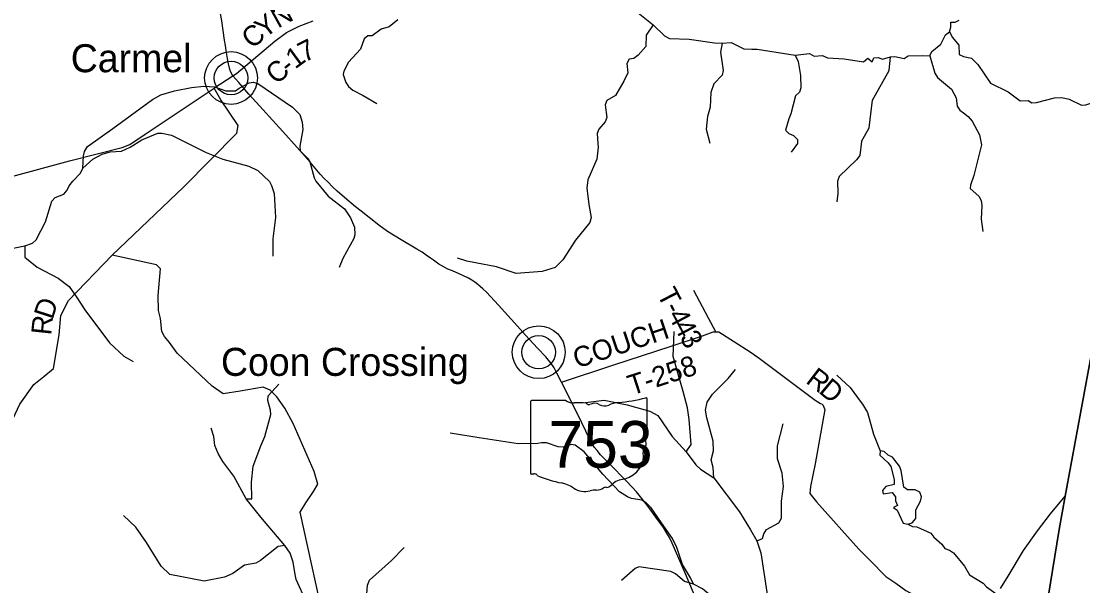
# Model space of a CAD drawing. Extents: x 1525783 to 1900577, y 218250 to 627376.
# Drawn here: x 1707878 to 1723681, y 418741 to 427151 of the extents above; entities that cross this region are included whole.
import ezdxf

# ---------------------------------------------------------------- set-up
doc = ezdxf.new("R2010")
doc.units = 0
for name, color, linetype in [('GM_X_Adjacent_County', 7, 'Continuous'), ('GM_X_County', 7, 'Continuous'), ('GM_X_County_Road', 7, 'Continuous'), ('GM_X_County_Road_Text', 7, 'Continuous'), ('GM_X_Minor_Lake', 7, 'Continuous'), ('GM_X_Minor_River', 7, 'Continuous'), ('GM_X_State_Location', 7, 'Continuous'), ('GM_X_State_Route', 7, 'Continuous'), ('GM_X_State_Shield', 7, 'Continuous'), ('GM_X_Township', 7, 'Continuous'), ('GM_X_Township_Road', 7, 'Continuous'), ('GM_X_Township_Road_Text', 7, 'Continuous'), ('GM_X_Unincorporated', 7, 'Continuous'), ('GM_X_Unincorporated_Location', 7, 'Continuous'), ('GM_X_Unincorporated_Text', 7, 'Continuous')]:
    doc.layers.add(name, color=color, linetype=linetype)

msp = doc.modelspace()

# ---------------------------------------------------------------- linework, layer by layer
at = {"layer": 'GM_X_Adjacent_County'}
msp.add_lwpolyline([(1720223, 401979), (1721849, 410931), (1722260, 413009), (1723331, 419580), (1723418, 420076), (1725530, 431500), (1725542, 431563), (1725743, 432718), (1725839, 433225), (1726229, 435310), (1726608, 437330), (1731391, 437070), (1737649, 436770), (1739572, 436632), (1740249, 436602), (1744285, 436361), (1751291, 435826), (1753632, 435648), (1756376, 435474), (1759601, 435200), (1762690, 434969)], dxfattribs=at)
at = {"layer": 'GM_X_County'}
msp.add_lwpolyline([(1725530, 431500), (1723418, 420076), (1723331, 419580), (1722260, 413009), (1721849, 410931), (1720223, 401979)], dxfattribs=at)
at = {"layer": 'GM_X_County_Road'}
for points in [[(1711026, 426337), (1711081, 426373), (1711651, 426856), (1711826, 426984), (1712017, 427078), (1712225, 427157)], [(1706990, 419116), (1706990, 419116), (1707032, 419514), (1707048, 419754), (1707041, 419957), (1707049, 420061), (1707171, 420203), (1707274, 420267), (1707390, 420403), (1707621, 420935), (1707859, 421445), (1708063, 421739), (1708212, 421860), (1708359, 421977), (1708441, 422477), (1708466, 422767), (1708581, 422989), (1709232, 423667), (1710297, 424682), (1711087, 425484), (1711108, 425596), (1710849, 425982), (1710748, 426154)]]:
    msp.add_lwpolyline(points, dxfattribs=at)
at = {"layer": 'GM_X_Minor_Lake'}
for points in [[(1720665, 420750), (1720662, 420686), (1720786, 420574), (1720824, 420520), (1720875, 420322), (1720872, 420250), (1720751, 420220), (1720698, 420160), (1720708, 420110), (1720842, 420130), (1720892, 420068), (1720893, 420005), (1720922, 419939), (1720865, 419907), (1720917, 419865), (1721006, 419673), (1721076, 419660), (1721143, 419681), (1721194, 419741), (1721195, 419871), (1721263, 419999), (1721278, 420065), (1721255, 420137), (1721184, 420172), (1721069, 420172), (1721016, 420212), (1720975, 420456), (1720950, 420522), (1720846, 420656), (1720782, 420687), (1720725, 420742)], [(1720725, 420742), (1720665, 420750)]]:
    msp.add_lwpolyline(points, dxfattribs=at)
at = {"layer": 'GM_X_Minor_River'}
for points in [[(1716072, 428209), (1716363, 428027), (1716430, 427960), (1716540, 427781), (1716654, 427666), (1716689, 427600), (1716888, 427413), (1717285, 427099), (1717454, 426934), (1717528, 426894), (1717822, 426885), (1718198, 426830), (1718312, 426822), (1718445, 426835), (1718637, 426740), (1718756, 426736), (1718832, 426732), (1719397, 426644), (1719614, 426668), (1719684, 426629), (1719804, 426638), (1719882, 426605), (1720128, 426588), (1720418, 426547)], [(1713485, 427172), (1713353, 427068), (1713236, 427030), (1713102, 426934), (1713040, 426931), (1712985, 426888), (1712926, 426736), (1712750, 426541), (1712679, 426408), (1712668, 426356), (1712708, 426237), (1712749, 426178), (1712816, 426124), (1712969, 426043), (1713171, 425925)], [(1720418, 426547), (1720481, 426600), (1720546, 426545), (1720571, 426605), (1720637, 426610), (1720701, 426587), (1720816, 426620), (1720882, 426625), (1721020, 426593), (1721083, 426633), (1721289, 426638), (1721405, 426635), (1721432, 426700), (1721566, 426809), (1721636, 426949), (1721695, 426992), (1721716, 427062), (1721715, 427136), (1721779, 427138), (1721840, 427165)], [(1717285, 427099), (1717180, 426941), (1717175, 426774), (1717062, 426646), (1716995, 426595), (1716928, 426584), (1716893, 426520), (1716910, 426380), (1716848, 426258), (1716726, 426046), (1716596, 425970), (1716569, 425906), (1716597, 425715), (1716570, 425653), (1716474, 425545), (1716454, 425477), (1716463, 425330), (1716468, 425274), (1716445, 425094), (1716315, 424787), (1716298, 424663), (1716326, 424422), (1716362, 424228), (1716343, 424151), (1716127, 423890), (1715939, 423594), (1715827, 423480), (1715633, 423423), (1715248, 423394), (1714951, 423492), (1714825, 423518), (1714767, 423525), (1714512, 423574), (1714370, 423620)], [(1721695, 426992), (1721740, 426907), (1721837, 426796), (1721843, 426657), (1721904, 426626), (1722026, 426599), (1722119, 426507), (1722309, 426228), (1722572, 426098), (1722748, 425966), (1722869, 425972), (1722924, 425937), (1722993, 425939), (1723262, 426011), (1723368, 426014), (1723480, 425991), (1723661, 425900), (1723728, 425903), (1723961, 425983), (1724071, 425973), (1724153, 425938), (1724216, 425881), (1724307, 425766), (1724439, 425722)], [(1718312, 426822), (1718286, 426688), (1718327, 426418), (1718313, 426348), (1718190, 426220), (1718144, 426088), (1718132, 425870), (1718095, 425732), (1718075, 425544), (1718127, 425334)], [(1719397, 426644), (1719442, 426553), (1719480, 426343), (1719482, 426159), (1719465, 426093), (1719402, 426038), (1719335, 425770), (1719303, 425698), (1719254, 425527), (1719307, 425476), (1719375, 425448), (1719432, 425387), (1719432, 425327), (1719342, 425202)], [(1720389, 425358), (1720500, 425563), (1720550, 425973), (1720801, 426415), (1720816, 426620)], [(1721405, 426635), (1721480, 426379), (1721519, 426314), (1721725, 426141), (1721795, 426008), (1721813, 425885), (1721849, 425827), (1721904, 425786), (1721974, 425733), (1722035, 425662), (1722142, 425456), (1722172, 425307), (1722061, 424851), (1722007, 424709), (1722006, 424659), (1722133, 424547), (1722166, 424478), (1722177, 424404), (1722166, 424200), (1722194, 424017)], [(1707685, 423757), (1707932, 423807), (1708045, 423847), (1708098, 423892), (1708240, 424160), (1708334, 424468), (1708383, 424527), (1708510, 424575), (1708564, 424632), (1708591, 424700), (1708648, 424767), (1708761, 424887), (1708794, 424963), (1708804, 425145), (1708819, 425209), (1708863, 425283), (1709241, 425553), (1709834, 425984), (1709958, 426054), (1710161, 426114), (1710413, 426164), (1710594, 426181), (1710754, 426174), (1710925, 426116), (1711068, 426116), (1711124, 426151), (1711272, 426234), (1711329, 426241), (1711398, 426224), (1711917, 425870), (1712023, 425763), (1712059, 425648), (1712069, 425538), (1712026, 425290), (1712031, 425218), (1712141, 425111), (1712174, 425056), (1712238, 424819), (1712265, 424768), (1712445, 424546), (1712688, 424355), (1712782, 424221), (1712839, 424085), (1712843, 423971), (1712828, 423915), (1712666, 423617), (1712611, 423480)], [(1708794, 424963), (1708945, 425097), (1709083, 425172), (1709200, 425204), (1709371, 425217), (1709498, 425275), (1709674, 425384), (1709913, 425482), (1709973, 425485), (1710117, 425451), (1710631, 425193), (1710880, 425096), (1711267, 424991), (1711400, 424926), (1711573, 424764), (1711604, 424706), (1711644, 424584), (1711661, 424227), (1711625, 423911), (1711621, 423704), (1711622, 423652)], [(1720389, 425358), (1720361, 425148), (1720314, 425084), (1720055, 424838), (1720031, 424766), (1720034, 424584), (1720017, 424460)], [(1707932, 423807), (1707931, 423634), (1708113, 423486), (1708426, 423324), (1708592, 423201), (1708706, 423034), (1708826, 422850), (1709192, 422360), (1709405, 422163), (1709542, 422084)], [(1717776, 420734), (1717850, 420845), (1717823, 421217), (1717796, 421392), (1717731, 421636), (1717582, 422156), (1717597, 422529)], [(1718188, 420348), (1718179, 420502), (1718151, 420619), (1718185, 420749), (1718180, 420896), (1718082, 421242), (1718064, 421355), (1718091, 421475), (1718169, 421594), (1718404, 421830), (1718513, 421963)], [(1720021, 421876), (1720216, 421693), (1720382, 421470)], [(1711225, 420038), (1711313, 420036), (1711306, 420285), (1711333, 420525), (1711444, 420826), (1711503, 420966), (1711594, 421293), (1711591, 421359), (1711549, 421501), (1711555, 421569), (1711712, 421742)], [(1716278, 421472), (1716555, 421505), (1716899, 421434), (1717234, 421340), (1717355, 421278), (1717570, 420963), (1717776, 420734), (1717919, 420543), (1717992, 420478), (1718188, 420348), (1718571, 419841), (1718736, 419576), (1718828, 419411), (1718890, 419230), (1718978, 418648), (1718984, 418584), (1718976, 418464), (1718953, 418388), (1718974, 418261), (1719020, 418144), (1719315, 417812), (1719264, 417682), (1719212, 417549), (1719293, 417328)], [(1720382, 421470), (1720402, 421447), (1720476, 421320), (1720566, 420998), (1720665, 420750)], [(1718828, 419411), (1718912, 419444), (1718932, 419514), (1718973, 419577), (1719157, 419678), (1719197, 419746), (1719196, 419999), (1719226, 420221), (1719205, 420420), (1719135, 420630), (1719137, 420826), (1719223, 421154)], [(1712124, 418497), (1711970, 418837), (1711954, 418907), (1711927, 419092), (1711881, 419226), (1711801, 419343), (1711444, 419763), (1711225, 420038), (1711045, 420376), (1710877, 420594), (1710811, 420711), (1710761, 420831), (1710743, 420967), (1710706, 421090)], [(1717885, 418766), (1717843, 418861), (1717720, 419056), (1717637, 419311), (1717571, 419446), (1717409, 419680), (1717257, 419901), (1717186, 419973), (1717117, 420016), (1716965, 420043), (1716901, 420064), (1716784, 420138), (1716535, 420406), (1716258, 420738), (1716126, 420838), (1716066, 420847), (1715945, 420805), (1715871, 420813), (1715695, 420870), (1715623, 420869), (1715569, 420860), (1715278, 420856), (1714696, 420946), (1714265, 421014)], [(1711801, 419343), (1711705, 419327), (1711440, 419119), (1711369, 419080), (1711200, 419049), (1711030, 418922), (1710906, 418868), (1710600, 418809), (1710089, 418911), (1709959, 419034), (1709743, 419387), (1709583, 419614), (1709398, 419790)], [(1721076, 419660), (1721146, 419623), (1721210, 419620), (1721417, 419527), (1721462, 419463), (1721581, 419363), (1721628, 419294), (1721696, 419273), (1721756, 419230), (1721919, 419032), (1721995, 418904), (1722200, 418781), (1722247, 418727), (1722511, 418535), (1722578, 418406), (1722647, 418387), (1722708, 418260), (1722705, 418197), (1722734, 418133), (1722868, 418091), (1723036, 417989)], [(1713017, 417356), (1713107, 417356), (1713172, 417399), (1713208, 417470), (1713261, 417728), (1713245, 417857), (1713172, 418009), (1713045, 418204), (1713015, 418321), (1713007, 418431), (1713033, 418752), (1713061, 418825), (1713389, 419120), (1713577, 419309)], [(1718953, 418388), (1718878, 418442), (1718743, 418438), (1718479, 418350), (1718406, 418342), (1718274, 418430), (1718170, 418573), (1718020, 418694), (1717885, 418766), (1717752, 418803), (1717617, 418920), (1717548, 418953), (1717072, 419022), (1717019, 418997), (1716816, 418818)]]:
    msp.add_lwpolyline(points, dxfattribs=at)
at = {"layer": 'GM_X_State_Route'}
for points in [[(1711026, 426337), (1710991, 426404), (1710976, 426452), (1710962, 426516), (1710949, 426595), (1710928, 426716), (1710917, 426791), (1710906, 426867), (1710863, 427157), (1710836, 427320)], [(1706529, 424509), (1708596, 425070), (1709378, 425271), (1709494, 425314), (1709725, 425466), (1710748, 426154), (1710759, 426162), (1711026, 426337)], [(1717976, 418421), (1717767, 418917), (1717570, 419377), (1717529, 419461), (1717490, 419525), (1717438, 419609), (1717351, 419726), (1717276, 419832), (1717197, 419940), (1717036, 420138), (1716894, 420295), (1716631, 420562), (1716501, 420694), (1716450, 420754), (1716412, 420801), (1716388, 420841), (1716371, 420873), (1716336, 420930), (1716167, 421280), (1715920, 421775), (1715853, 421909), (1715810, 421987), (1715782, 422030), (1715746, 422077), (1715685, 422149), (1715565, 422280), (1715386, 422473), (1715268, 422606), (1714984, 422920), (1714802, 423117), (1714748, 423166), (1714712, 423201), (1714675, 423231), (1714629, 423266), (1714587, 423294), (1714535, 423324), (1714462, 423360), (1714396, 423390), (1714296, 423430), (1714231, 423459), (1714192, 423478), (1714149, 423501), (1714097, 423532), (1714014, 423589), (1713972, 423619), (1713906, 423668), (1713845, 423709), (1713769, 423755), (1713534, 423893), (1713332, 424019), (1713200, 424115), (1713059, 424226), (1712940, 424322), (1712855, 424388), (1712689, 424525), (1712582, 424620), (1712513, 424685), (1712441, 424756), (1712389, 424810), (1712330, 424871), (1712178, 425050), (1711984, 425271), (1711773, 425507), (1711670, 425623), (1711426, 425891), (1711267, 426066), (1711115, 426237), (1711026, 426337)], [(1722454, 418699), (1722570, 418882), (1722799, 419269), (1723009, 419559), (1723198, 419814), (1723418, 420076)]]:
    msp.add_lwpolyline(points, dxfattribs=at)
at = {"layer": 'GM_X_State_Shield'}
for p, q in [((1715457, 421481), (1715457, 420424)), ((1715984, 421499), (1715474, 421499)), ((1717197, 420972), (1717197, 421525)), ((1717197, 420973), (1717197, 420972))]:
    msp.add_line(p, q, dxfattribs=at)
for centre, major_axis, start_param, end_param in [((1715477, 421483), (20.2, 0), 1.712693, 3.28349), ((1716105, 421622), (196, 0), 4.042523, 4.731795), ((1716170, 420906), (702, 0), 1.404758, 1.657858), ((1716412, 421366), (117, 0), 0.950623, 2.079405), ((1716813, 421176), (371, 0), 1.699011, 2.107814), ((1716577, 422939), (1845, 0), 4.814394, 5.042369), ((1717178, 421527), (19.4, 0), 6.141152, 7.989035), ((1716329, 421488), (56.4, 0), 3.836095, 5.185415), ((1716564, 421534), (141, 0), 4.081561, 5.145723), ((1717193, 420932), (30, 0), 1.883978, 3.671073), ((1717002, 420862), (180, 0), 5.934695, 6.695948), ((1717177, 420970), (20.7, 0), 5.05454, 6.418171), ((1716681, 420671), (462, 0), 5.101752, 6.440018), ((1717267, 420741), (131, 0), 2.387724, 3.262537), ((1715477, 420422), (20.3, 0), 3.00124, 4.508301), ((1715480, 420530), (155, 0), 4.665946, 4.897461), ((1715512, 420363), (56, 0), 0.519207, 1.627899), ((1716219, 421312), (1333, 0), 4.195997, 4.488961), ((1715821, 419949), (417, 0), 0.823519, 1.323587), ((1716445, 420279), (141, 0), 4.691044, 5.507374), ((1716572, 420176), (39.7, 0), 1.147584, 2.315152), ((1716555, 420322), (149, 0), 4.937069, 5.64225), ((1716875, 420127), (253, 0), 1.647645, 2.488434), ((1716272, 420358), (265, 0), 4.026481, 4.996735), ((1716425, 419993), (217, 0), 1.495662, 1.94098)]:
    msp.add_ellipse(centre, major_axis=major_axis, ratio=0.8, start_param=start_param, end_param=end_param, dxfattribs=at)
at = {"layer": 'GM_X_Township'}
msp.add_lwpolyline([(1707708, 429965), (1707993, 429923), (1708407, 429990), (1708462, 430009), (1708629, 430075), (1708733, 430095), (1708876, 430120), (1708999, 430173), (1709082, 430229), (1709116, 430284), (1709147, 430302), (1709670, 430378), (1716595, 431402), (1716679, 431394), (1717809, 431407), (1725331, 431489), (1725530, 431500), (1723418, 420076), (1723331, 419580), (1722260, 413009), (1721849, 410931), (1720223, 401979)], dxfattribs=at)
at = {"layer": 'GM_X_Township_Road'}
for points in [[(1712378, 418261), (1712029, 419839), (1712115, 419979), (1712231, 420147), (1712292, 420254), (1712238, 420444), (1711925, 421158), (1711802, 421385), (1711682, 421555), (1711582, 421655), (1711477, 421700), (1711135, 421640), (1710882, 421598), (1710720, 421716), (1710199, 422208), (1710087, 422363), (1710011, 422455), (1709970, 422527), (1709953, 422722), (1709920, 422841), (1709915, 423066), (1709953, 423462), (1709890, 423524), (1709232, 423667)], [(1718108, 422729), (1717889, 423139)], [(1718217, 422523), (1718108, 422729), (1718108, 422729)], [(1715920, 421775), (1716685, 422026), (1717553, 422312), (1718022, 422466), (1718177, 422524), (1718217, 422523), (1718263, 422522), (1718727, 422228), (1718863, 422133), (1719695, 421507), (1719776, 421458), (1719799, 421444)], [(1719799, 421444), (1719810, 421438), (1719842, 421365), (1719699, 420559), (1719625, 420220), (1719618, 420114), (1719715, 419991), (1720347, 419286), (1720511, 419122), (1720751, 418881), (1720898, 418779), (1721045, 418672), (1721185, 418597), (1721366, 418477), (1721516, 418380), (1721625, 418261), (1721787, 418070), (1721845, 418028), (1721849, 418025)]]:
    msp.add_lwpolyline(points, dxfattribs=at)
at = {"layer": 'GM_X_Unincorporated'}
for centre, radius in [((1711001, 426305), 393), ((1711001, 426305), 249), ((1715581, 422220), 393), ((1715581, 422220), 249)]:
    msp.add_circle(centre, radius, dxfattribs=at)
at = {"layer": 'GM_X_Unincorporated_Location'}
for p, q in [((1711001, 426305), (1711001, 426305)), ((1715581, 422220), (1715581, 422220))]:
    msp.add_line(p, q, dxfattribs=at)

# ---------------------------------------------------------------- texts
at = {"layer": 'GM_X_County_Road_Text'}
for s, rotation, p in [('N', 28.941, (1711700, 427039)), ('Y', 37.7034, (1711501, 426885)), ('C', 40.1589, (1711315, 426728)), ('7', 26.4952, (1712092, 426532)), ('1', 36.1705, (1711954, 426430)), ('C', 40.1534, (1711675, 426196)), ('-', 39.6546, (1711863, 426354)), ('D', 72.2079, (1708345, 422696)), ('R', 83.8999, (1708322, 422466))]:
    msp.add_text(s, height=300, rotation=rotation, dxfattribs=at).set_placement(p)
at = {"layer": 'GM_X_State_Location'}
for s in ['s', 'r']:
    msp.add_text(s, height=1, dxfattribs=at).set_placement((1716308, 420882))
msp.add_text('753', height=1, rotation=0, dxfattribs=at).set_placement((1715955, 420809))
at = {"layer": 'GM_X_State_Shield'}
msp.add_text('753', height=696.1, dxfattribs=at).set_placement((1715725, 420499))
at = {"layer": 'GM_X_Township_Road_Text'}
for s, rotation, p in [('T', 297.4122, (1717336, 423085)), ('-', 297.4579, (1717439, 422886)), ('4', 297.6166, (1717497, 422775)), ('COUCH', 18.3727, (1716151, 421976)), ('4', 298.0201, (1717583, 422610)), ('3', 299.1088, (1717673, 422441)), ('T-258', 17.9043, (1716964, 421575)), ('R', 322.7929, (1719542, 421773)), ('D', 320.1585, (1719736, 421626))]:
    msp.add_text(s, height=300, rotation=rotation, dxfattribs=at).set_placement(p)
at = {"layer": 'GM_X_Unincorporated_Text'}
for s, p in [('Carmel', (1708615, 426391)), ('Coon Crossing', (1710851, 421868))]:
    msp.add_text(s, height=417, rotation=0, dxfattribs=at).set_placement(p)

doc.saveas('drawing.dxf')
